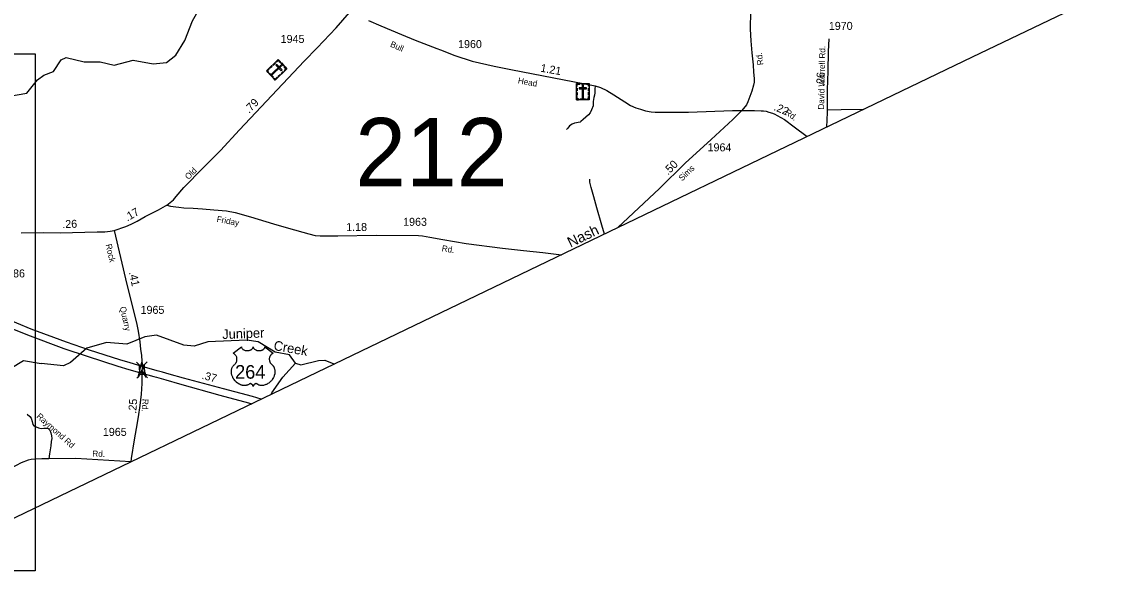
# Model space of a CAD drawing. Extents: x 2220236 to 2384410, y 720751 to 894131.
# Drawn here: x 2273033 to 2290003, y 736056 to 744732 of the extents above; entities that cross this region are included whole.
import ezdxf

# ---------------------------------------------------------------- set-up
doc = ezdxf.new("R2010")
doc.units = 0
for name, color, linetype in [('Exist Boundary Political CountyLine', 7, 'Continuous'), ('Exist Boundary Political CountyLine Label', 7, 'Continuous'), ('Exist Cultural Cemetery CELL', 7, 'Continuous'), ('Exist Hydrographic Creek Single Shore', 7, 'Continuous'), ('Exist Hydrographic Creek Single Shore Label', 7, 'Continuous'), ('Exist Hydrographic Misc Water Feature', 7, 'Continuous'), ('Exist Road Non-System Type 51', 7, 'Continuous'), ('Exist Road Non-System Type 51 Label', 7, 'Continuous'), ('Exist Road Primary US Divided Attributed', 7, 'Continuous'), ('Exist Road Primary US Mileage Hundredths English Label', 7, 'Continuous'), ('Exist Road Primary US Shield CELL', 7, 'Continuous'), ('Exist Road Primary US Shield Number Label', 7, 'Continuous'), ('Exist Road Secondary Mileage Hundredths English Label', 7, 'Continuous'), ('Exist Road Secondary Structure Standard Bridge Attributed CELL', 7, 'Continuous'), ('Exist Road Secondary Structure Standard Bridge CELL', 7, 'Continuous'), ('Exist Road Secondary Structure Standard Bridge Number Label', 7, 'Continuous'), ('Exist Road Secondary Type 51 Attributed', 7, 'Continuous'), ('Exist Road Secondary Type 51 Label', 7, 'Continuous'), ('Exist Road Secondary Type 51 Number Label', 7, 'Continuous'), ('Map Preparation Inset Cut Line', 7, 'Continuous')]:
    doc.layers.add(name, color=color, linetype=linetype)

msp = doc.modelspace()

# ---------------------------------------------------------------- linework, layer by layer
at = {"layer": 'Exist Boundary Political CountyLine'}
msp.add_lwpolyline([(2300140, 750264), (2297549, 748943), (2296605, 748443), (2294139, 747191), (2294129, 747181), (2290621, 745496), (2287877, 744178), (2270992, 736056)], dxfattribs=at)
at = {"layer": 'Exist Cultural Cemetery CELL'}
for points in [[(2277037, 744141), (2277176, 743998), (2276992, 743821), (2276854, 743964)], [(2276877, 743941), (2276885, 743949), (2276870, 743964), (2276899, 743993), (2276891, 744001), (2276854, 743964)], [(2276904, 744013), (2276936, 744043), (2276943, 744035), (2276912, 744005)], [(2277092, 744042), (2277079, 744056), (2276933, 743915), (2276946, 743902)], [(2276953, 744060), (2276984, 744090), (2276992, 744082), (2276961, 744051)], [(2277017, 744065), (2277003, 744052), (2277085, 743967), (2277098, 743980)], [(2277006, 744111), (2277014, 744103), (2277037, 744125), (2277065, 744096), (2277073, 744104), (2277037, 744141)], [(2277089, 744088), (2277125, 744051), (2277117, 744043), (2277081, 744080)], [(2277144, 743968), (2277137, 743976), (2277160, 743998), (2277132, 744028), (2277140, 744035), (2277176, 743998)], [(2276902, 743931), (2276961, 743870), (2276953, 743862), (2276894, 743923)], [(2276969, 743845), (2276978, 743853), (2276993, 743837), (2277022, 743865), (2277030, 743857), (2276992, 743821)], [(2277036, 743880), (2277068, 743910), (2277076, 743901), (2277044, 743871)], [(2277084, 743925), (2277115, 743955), (2277123, 743947), (2277092, 743917)], [(2281698, 743769), (2281897, 743769), (2281897, 743514), (2281698, 743514)], [(2281698, 743726), (2281709, 743726), (2281709, 743758), (2281750, 743758), (2281750, 743769), (2281698, 743769)], [(2281698, 743651), (2281698, 743695), (2281709, 743695), (2281709, 743651)], [(2281738, 743701), (2281738, 743682), (2281856, 743682), (2281856, 743701)], [(2281772, 743769), (2281824, 743769), (2281824, 743758), (2281772, 743758)], [(2281807, 743740), (2281788, 743740), (2281788, 743537), (2281807, 743537)], [(2281897, 743726), (2281885, 743726), (2281885, 743758), (2281845, 743758), (2281845, 743769), (2281897, 743769)], [(2281885, 743652), (2281885, 743696), (2281897, 743696), (2281897, 743652)], [(2281698, 743584), (2281698, 743628), (2281709, 743628), (2281709, 743584)], [(2281731, 743514), (2281731, 743526), (2281709, 743526), (2281709, 743566), (2281698, 743566), (2281698, 743514)], [(2281755, 743526), (2281840, 743526), (2281840, 743514), (2281755, 743514)], [(2281864, 743514), (2281864, 743526), (2281886, 743526), (2281886, 743566), (2281897, 743566), (2281897, 743514)], [(2281885, 743587), (2281885, 743630), (2281897, 743630), (2281897, 743587)]]:
    msp.add_lwpolyline(points, close=True, dxfattribs=at)
at = {"layer": 'Exist Hydrographic Creek Single Shore'}
for points in [[(2277310, 739398), (2277217, 739531), (2276992, 739572), (2276724, 739735), (2276549, 739758), (2275941, 739734), (2275725, 739667), (2275567, 739683), (2275140, 739836), (2274957, 739810), (2274675, 739698), (2274359, 739721), (2274051, 739636), (2273795, 739408), (2273687, 739358), (2273337, 739394)], [(2277310, 739398), (2277394, 739373), (2277668, 739443), (2277768, 739444), (2277910, 739389), (2277922, 739389)]]:
    msp.add_lwpolyline(points, dxfattribs=at)
at = {"layer": 'Exist Hydrographic Misc Water Feature'}
for points in [[(2272781, 743561), (2273114, 743617), (2273279, 743827), (2273378, 743900), (2273527, 743953), (2273651, 744137), (2273725, 744172), (2274009, 744107), (2274259, 744108), (2274476, 744055), (2274775, 744130), (2275084, 744075), (2275292, 744094), (2275441, 744212), (2275580, 744439), (2275702, 744748), (2275809, 744939), (2276165, 745076), (2276339, 745279), (2276404, 745406), (2276644, 745532), (2277065, 746009), (2277146, 746151), (2277286, 746329)], [(2269587, 738560), (2269914, 738422), (2270089, 738464), (2270312, 738568), (2270587, 738628), (2270912, 738582), (2271787, 738606), (2271894, 738666), (2272124, 739124), (2272206, 739227), (2272422, 739312), (2272588, 739295), (2272863, 739322), (2273062, 739443), (2273337, 739394)], [(2276927, 738910), (2276940, 738937), (2277112, 739179), (2277310, 739398)]]:
    msp.add_lwpolyline(points, dxfattribs=at)
at = {"layer": 'Exist Road Non-System Type 51'}
for points in [[(2281988, 743730), (2281986, 743681), (2281984, 743651), (2281982, 743621), (2281979, 743586), (2281969, 743550), (2281960, 743484), (2281956, 743420), (2281933, 743356), (2281911, 743311), (2281886, 743277), (2281800, 743205), (2281767, 743172), (2281755, 743164), (2281667, 743149), (2281629, 743133), (2281590, 743109), (2281560, 743072), (2281544, 743048)], [(2286176, 743361), (2285833, 743358), (2285611, 743350)], [(2282134, 741415), (2282095, 741555), (2282015, 741824), (2281967, 741996), (2281927, 742141), (2281906, 742227), (2281904, 742273)], [(2273120, 738603), (2273160, 738566), (2273181, 738540), (2273195, 738490), (2273205, 738444), (2273224, 738422), (2273258, 738403), (2273296, 738389), (2273334, 738381), (2273378, 738386), (2273410, 738386), (2273438, 738382), (2273474, 738351), (2273489, 738311), (2273499, 738263), (2273501, 738223), (2273492, 738175), (2273486, 738111), (2273476, 738047), (2273469, 737983), (2273454, 737907)]]:
    msp.add_lwpolyline(points, dxfattribs=at)
at = {"layer": 'Exist Road Primary US Divided Attributed'}
for points in [[(2270693, 740842), (2270884, 740758), (2271317, 740575), (2272251, 740194), (2272654, 740030), (2273121, 739844), (2273693, 739630), (2274054, 739510), (2274532, 739351), (2274706, 739300), (2274908, 739243)], [(2274912, 739347), (2274726, 739403), (2274563, 739450), (2274093, 739602), (2273732, 739730), (2273179, 739930), (2272734, 740116), (2272307, 740291), (2271389, 740667), (2271009, 740828), (2270806, 740908)], [(2274908, 739243), (2275098, 739189), (2275136, 739179), (2275283, 739137), (2275498, 739076), (2276126, 738902), (2276575, 738781), (2276628, 738766)], [(2276773, 738836), (2276635, 738877), (2276186, 738998), (2275562, 739167), (2275336, 739229), (2275230, 739258), (2275147, 739279), (2274912, 739347)]]:
    msp.add_lwpolyline(points, dxfattribs=at)
at = {"layer": 'Exist Road Primary US Shield CELL'}
msp.add_lwpolyline([(2276464, 739657), (2276464, 739651), (2276465, 739645), (2276466, 739642), (2276469, 739635), (2276474, 739628), (2276481, 739621), (2276488, 739614), (2276494, 739611), (2276502, 739606), (2276512, 739602), (2276523, 739599), (2276535, 739597), (2276547, 739595), (2276559, 739595), (2276573, 739596), (2276587, 739599), (2276594, 739601), (2276601, 739603), (2276608, 739606), (2276616, 739610), (2276622, 739614), (2276627, 739618), (2276634, 739624), (2276639, 739631), (2276642, 739635), (2276644, 739638), (2276646, 739646), (2276647, 739650), (2276648, 739657), (2276648, 739651), (2276649, 739647), (2276650, 739643), (2276651, 739640), (2276654, 739634), (2276657, 739630), (2276663, 739623), (2276666, 739619), (2276669, 739617), (2276678, 739611), (2276688, 739606), (2276693, 739603), (2276699, 739602), (2276705, 739600), (2276712, 739598), (2276719, 739597), (2276725, 739596), (2276732, 739595), (2276738, 739595), (2276745, 739595), (2276752, 739596), (2276758, 739596), (2276765, 739598), (2276771, 739599), (2276779, 739601), (2276786, 739603), (2276792, 739606), (2276800, 739610), (2276807, 739614), (2276811, 739618), (2276817, 739623), (2276822, 739629), (2276825, 739634), (2276828, 739639), (2276830, 739643), (2276831, 739649), (2276831, 739653), (2276832, 739657), (2276960, 739554), (2276957, 739553), (2276950, 739550), (2276945, 739547), (2276936, 739540), (2276932, 739537), (2276928, 739533), (2276925, 739530), (2276922, 739526), (2276918, 739521), (2276915, 739516), (2276911, 739510), (2276909, 739505), (2276905, 739495), (2276903, 739488), (2276902, 739483), (2276900, 739471), (2276900, 739466), (2276900, 739460), (2276900, 739455), (2276901, 739449), (2276902, 739443), (2276903, 739438), (2276904, 739432), (2276907, 739425), (2276909, 739418), (2276915, 739407), (2276923, 739396), (2276928, 739389), (2276934, 739384), (2276941, 739377), (2276946, 739373), (2276951, 739368), (2276959, 739359), (2276962, 739355), (2276965, 739350), (2276968, 739345), (2276971, 739339), (2276974, 739334), (2276978, 739323), (2276982, 739313), (2276983, 739307), (2276986, 739294), (2276986, 739288), (2276987, 739276), (2276987, 739261), (2276986, 739247), (2276984, 739230), (2276981, 739220), (2276978, 739209), (2276975, 739199), (2276969, 739184), (2276964, 739174), (2276957, 739161), (2276952, 739154), (2276947, 739146), (2276940, 739136), (2276932, 739126), (2276923, 739116), (2276915, 739108), (2276905, 739099), (2276899, 739094), (2276890, 739088), (2276879, 739080), (2276867, 739073), (2276857, 739068), (2276848, 739064), (2276837, 739060), (2276818, 739055), (2276811, 739053), (2276803, 739052), (2276795, 739051), (2276787, 739051), (2276777, 739051), (2276767, 739052), (2276758, 739053), (2276748, 739055), (2276738, 739058), (2276729, 739062), (2276719, 739066), (2276703, 739076), (2276699, 739079), (2276696, 739080), (2276690, 739080), (2276684, 739079), (2276678, 739076), (2276675, 739074), (2276670, 739071), (2276666, 739068), (2276662, 739064), (2276659, 739061), (2276657, 739058), (2276652, 739051), (2276651, 739048), (2276649, 739043), (2276647, 739037), (2276645, 739045), (2276643, 739050), (2276640, 739055), (2276637, 739059), (2276633, 739064), (2276629, 739068), (2276624, 739072), (2276619, 739075), (2276615, 739077), (2276611, 739078), (2276606, 739080), (2276603, 739080), (2276599, 739080), (2276595, 739079), (2276589, 739075), (2276584, 739071), (2276578, 739067), (2276571, 739063), (2276565, 739061), (2276559, 739058), (2276552, 739056), (2276544, 739054), (2276536, 739052), (2276529, 739051), (2276521, 739051), (2276514, 739050), (2276507, 739050), (2276500, 739051), (2276492, 739052), (2276483, 739053), (2276475, 739055), (2276466, 739057), (2276457, 739060), (2276448, 739063), (2276436, 739069), (2276428, 739073), (2276415, 739080), (2276400, 739091), (2276389, 739100), (2276381, 739107), (2276368, 739120), (2276361, 739128), (2276350, 739142), (2276343, 739153), (2276338, 739161), (2276331, 739173), (2276328, 739181), (2276323, 739192), (2276319, 739203), (2276316, 739213), (2276314, 739219), (2276311, 739230), (2276310, 739238), (2276309, 739249), (2276308, 739260), (2276308, 739270), (2276308, 739279), (2276309, 739289), (2276311, 739300), (2276313, 739309), (2276315, 739316), (2276317, 739324), (2276321, 739333), (2276325, 739341), (2276329, 739348), (2276334, 739356), (2276339, 739362), (2276346, 739369), (2276353, 739376), (2276359, 739381), (2276366, 739388), (2276370, 739393), (2276375, 739399), (2276379, 739405), (2276382, 739410), (2276386, 739417), (2276388, 739423), (2276391, 739431), (2276392, 739437), (2276394, 739445), (2276395, 739453), (2276395, 739462), (2276395, 739469), (2276394, 739478), (2276392, 739487), (2276390, 739494), (2276387, 739503), (2276384, 739509), (2276379, 739518), (2276374, 739525), (2276368, 739532), (2276362, 739537), (2276357, 739542), (2276352, 739545), (2276345, 739549), (2276339, 739552), (2276335, 739554)], close=True, dxfattribs=at)
at = {"layer": 'Exist Road Secondary Structure Standard Bridge Attributed CELL'}
msp.add_lwpolyline([(2274851, 739178), (2274908, 739415), (2274977, 739181), (2274911, 739293)], close=True, dxfattribs=at)
at = {"layer": 'Exist Road Secondary Structure Standard Bridge CELL'}
for p, q in [((2274824, 739416), (2274874, 739369)), ((2274992, 739421), (2274944, 739371)), ((2274880, 739218), (2274833, 739167)), ((2274949, 739220), (2274999, 739173))]:
    msp.add_line(p, q, dxfattribs=at)
msp.add_lwpolyline([(2274944, 739371), (2274949, 739220), (2274879, 739218), (2274874, 739369)], close=True, dxfattribs=at)
at = {"layer": 'Exist Road Secondary Type 51 Attributed'}
msp.add_line((2274743, 737911), (2274735, 737856), dxfattribs=at)
for points in [[(2275299, 741868), (2275403, 741953), (2275447, 742001), (2275565, 742143), (2275867, 742449), (2276136, 742722), (2276435, 743042), (2276774, 743401), (2277442, 744116), (2277645, 744327), (2277943, 744638), (2278152, 744877)], [(2284417, 744897), (2284409, 744617), (2284419, 744435), (2284435, 744246), (2284455, 744061), (2284463, 743943), (2284473, 743848), (2284471, 743786), (2284461, 743740), (2284435, 743647), (2284407, 743563), (2284376, 743479), (2284352, 743436), (2284280, 743346)], [(2278448, 744754), (2278641, 744668), (2278963, 744531), (2279176, 744445), (2279517, 744314), (2279573, 744294), (2279800, 744207), (2280066, 744117), (2280411, 744037), (2280670, 743988), (2281988, 743730), (2282070, 743706), (2282169, 743659), (2282282, 743593), (2282451, 743481), (2282541, 743424), (2282625, 743386), (2282698, 743365), (2282774, 743340), (2282866, 743324), (2282926, 743318), (2283029, 743318), (2283121, 743318), (2283270, 743320), (2283448, 743322), (2284136, 743348), (2284192, 743346), (2284280, 743346)], [(2285607, 743086), (2285616, 743316), (2285620, 743669), (2285628, 743962), (2285633, 744266), (2285643, 744466)], [(2284280, 743346), (2284206, 743272), (2284140, 743207), (2283803, 742894), (2283395, 742521), (2282995, 742127), (2282343, 741516)], [(2284280, 743346), (2284476, 743348), (2284582, 743343), (2284619, 743339), (2284658, 743333), (2284704, 743322), (2284759, 743304), (2284797, 743288), (2284831, 743270), (2284944, 743203), (2285098, 743089), (2285299, 742938)], [(2274478, 741471), (2274658, 741533), (2274742, 741571), (2274835, 741617), (2274963, 741688), (2275167, 741793), (2275276, 741856), (2275299, 741868)], [(2275299, 741868), (2275354, 741850), (2275438, 741841), (2275489, 741836), (2275565, 741828), (2275711, 741820), (2275857, 741808), (2276033, 741797), (2276231, 741777), (2276364, 741754), (2276607, 741684), (2276966, 741575), (2277201, 741507), (2277515, 741418), (2277614, 741394), (2277694, 741386), (2277970, 741390), (2278569, 741399), (2279228, 741396), (2279294, 741388), (2279405, 741366), (2279608, 741330), (2279975, 741269), (2280541, 741195), (2280872, 741161), (2281172, 741130), (2281462, 741092)], [(2273022, 741434), (2273380, 741441), (2273631, 741437), (2274211, 741449), (2274330, 741453), (2274412, 741463), (2274478, 741471)], [(2274478, 741471), (2274674, 740629), (2274826, 740029), (2274850, 739900), (2274875, 739732), (2274890, 739618), (2274903, 739518), (2274912, 739347)], [(2274908, 739243), (2274909, 739081), (2274899, 738918), (2274878, 738739), (2274851, 738560), (2274822, 738380), (2274791, 738201), (2274743, 737911)], [(2274912, 739347), (2274908, 739243)], [(2274735, 737856), (2273876, 737913), (2273454, 737907), (2273349, 737903), (2273244, 737900), (2273181, 737893), (2273133, 737883), (2273025, 737841), (2272870, 737761), (2272731, 737692), (2272599, 737637), (2272497, 737601), (2272417, 737576), (2272357, 737558), (2272212, 737542), (2272058, 737530), (2271842, 737514), (2271710, 737510), (2271582, 737513), (2271456, 737523), (2271298, 737543)]]:
    msp.add_lwpolyline(points, dxfattribs=at)
at = {"layer": 'Map Preparation Inset Cut Line'}
msp.add_lwpolyline([(2259968, 744229), (2273241, 744229), (2273241, 736157), (2259968, 736157), (2259968, 744229)], dxfattribs=at)
msp.add_lwpolyline([(2259968, 744229), (2273241, 744229), (2273241, 736157), (2259968, 736157), (2259968, 744229)], dxfattribs=at)

# ---------------------------------------------------------------- texts
at = {"layer": 'Exist Boundary Political CountyLine Label'}
msp.add_text('Nash ', height=164, rotation=25.6735, dxfattribs=at).set_placement((2281604, 741202))
at = {"layer": 'Exist Hydrographic Creek Single Shore Label'}
for s, rotation, p in [('Juniper', 2.2216, (2276167, 739776)), ('Creek', 349.7317, (2276959, 739607))]:
    msp.add_text(s, height=150, rotation=rotation, dxfattribs=at).set_placement(p)
at = {"layer": 'Exist Road Non-System Type 51 Label'}
msp.add_text('Raymond Rd', height=95, rotation=318.3288, dxfattribs=at).set_placement((2273256, 738557))
at = {"layer": 'Exist Road Primary US Mileage Hundredths English Label'}
msp.add_text('.37', height=125, rotation=344.91, dxfattribs=at).set_placement((2275837, 739157))
at = {"layer": 'Exist Road Primary US Shield Number Label'}
msp.add_text('264', height=212.5, dxfattribs=at).set_placement((2276365, 739157))
at = {"layer": 'Exist Road Secondary Mileage Hundredths English Label'}
for s, rotation, p in [('1.21', 349.9382, (2281128, 743954)), ('.26', 88.4736, (2285568, 743713)), ('.79', 45.3383, (2276583, 743294)), ('.22', 336.998, (2284769, 743356)), ('.50', 44.5112, (2283127, 742330)), ('.17', 30.1919, (2274681, 741610)), ('.26', 1.7995, (2273668, 741508)), ('1.18', 0.1982, (2278101, 741463)), ('.41', 282.6875, (2274705, 740817)), ('.25', 85.5936, (2274820, 738608))]:
    msp.add_text(s, height=125, rotation=rotation, dxfattribs=at).set_placement(p)
at = {"layer": 'Exist Road Secondary Structure Standard Bridge Number Label'}
msp.add_text('212', height=1066.3, dxfattribs=at).set_placement((2278242, 742163))
at = {"layer": 'Exist Road Secondary Type 51 Label'}
for s, rotation, p in [('Bull', 335.8957, (2278779, 744348)), ('David Worrell Rd.', 88.8537, (2285565, 743359)), ('Rd.', 97.1963, (2284617, 744060)), ('Head', 349.7053, (2280777, 743771)), ('Rd.', 322.7391, (2284945, 743300)), ('Old', 44.4419, (2275637, 742259)), ('Sims', 44.1957, (2283348, 742237)), ('Friday', 349.58, (2276072, 741606)), ('Rock', 282.8619, (2274343, 741250)), ('Rd.', 350.4456, (2279588, 741150)), ('Quarry', 282.6875, (2274564, 740273)), ('Rd.', 266.5952, (2274919, 738844)), ('Rd.', 358.7137, (2274135, 737940))]:
    msp.add_text(s, height=95, rotation=rotation, dxfattribs=at).set_placement(p)
at = {"layer": 'Exist Road Secondary Type 51 Number Label'}
for s, p in [('1970', (2285639, 744605)), ('1945', (2277077, 744401)), ('1960', (2279848, 744321)), ('1964', (2283745, 742708)), ('1963', (2278990, 741545)), ('1986', (2272711, 740739)), ('1965', (2274889, 740170)), ('1965', (2274300, 738264))]:
    msp.add_text(s, height=125, dxfattribs=at).set_placement(p)

doc.saveas('drawing.dxf')
